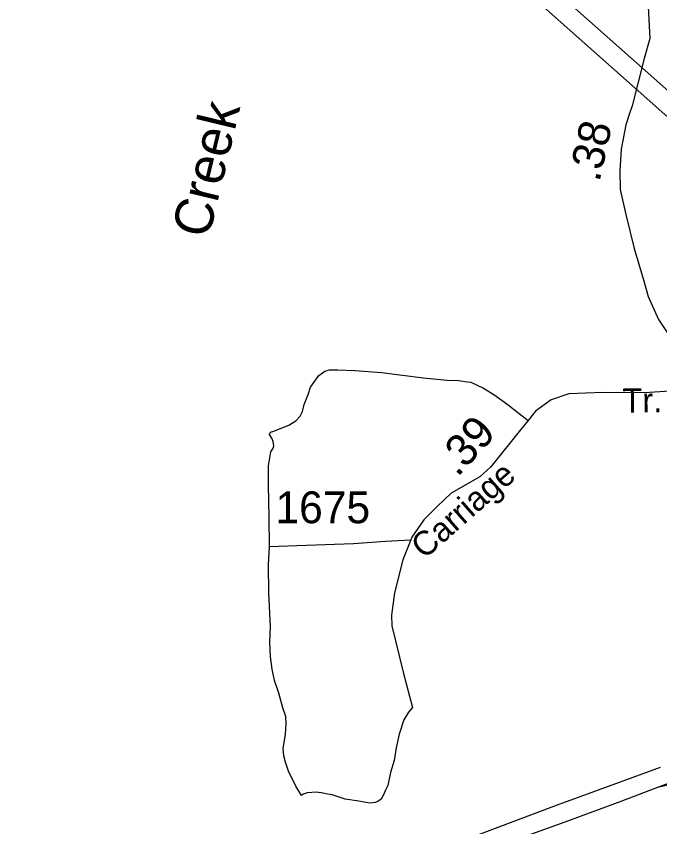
# Model space of a CAD drawing. Extents: x 2220236 to 2384410, y 720751 to 894131.
# Drawn here: x 2322567 to 2325095, y 813234 to 816415 of the extents above; entities that cross this region are included whole.
import ezdxf

# ---------------------------------------------------------------- set-up
doc = ezdxf.new("R2010")
doc.units = 0
doc.layers.add('Default', color=7, linetype='Continuous')

msp = doc.modelspace()

# ---------------------------------------------------------------- linework, layer by layer
at = {"layer": 'Default'}
for points in [[(2319853.3, 820695.9), (2326592.3, 814719.1), (2333025.8, 805564.5)], [(2333024.4, 805702.5), (2331824.6, 807406.8), (2329674.8, 810458.2), (2329041.4, 811359.1), (2328249.6, 812486.1), (2327790.8, 813138.8), (2326970.6, 814303.4), (2326633.7, 814783.6), (2326625.6, 814795.5), (2319961.3, 820697.1)], [(2325040.4, 816593.2), (2325046.2, 816548.1), (2325049.5, 816452.8), (2325056.1, 816328), (2325033.7, 816249.1), (2324986.8, 816063.2), (2324974.9, 816029.1), (2324961, 815989.4), (2324942.8, 815893.5), (2324937.8, 815809.1), (2324939.5, 815734.7), (2324961, 815637.1), (2324994, 815503.2), (2325030.4, 815380.8), (2325049.5, 815315), (2325090.3, 815225), (2325151.9, 815133.5), (2325203.1, 815060.7), (2325259.3, 814986.3), (2325280.8, 814956.5)], [(2323562.3, 814333.7), (2323560.9, 814448.3), (2323557.9, 814576.2), (2323557.9, 814650.6), (2323566.8, 814705.6), (2323575.7, 814720.5), (2323578.7, 814729.4), (2323575.7, 814745.8), (2323571.3, 814759.1), (2323562.3, 814774), (2323565.3, 814782.9), (2323578.7, 814787.4), (2323595, 814793.4), (2323638.2, 814809.7), (2323664.9, 814827.6), (2323682.8, 814845.4), (2323691.7, 814863.3), (2323697.6, 814891.5), (2323714, 814930.2), (2323722.9, 814960), (2323755.6, 815004.6), (2323779.4, 815022.4), (2323797.2, 815026.9), (2323829.9, 815026.9), (2323896.8, 815025.4), (2324002.4, 815016.5), (2324167.4, 814995.7), (2324259.5, 814986.7), (2324304.1, 814985.2), (2324339.8, 814980.8), (2324353.2, 814979.3), (2324402.2, 814955.5), (2324442.4, 814930.2), (2324498.9, 814890), (2324542, 814855.8), (2324577.3, 814828.1)], [(2325280.8, 814956.5), (2325176.7, 814946.6), (2325032.9, 814936.7), (2324870.9, 814938.3), (2324737, 814933.4), (2324667.6, 814910.2), (2324607.3, 814864.8), (2324577.3, 814828.1), (2324547.8, 814792), (2324431.3, 814647.3), (2324388.3, 814607.6), (2324275.9, 814543.1), (2324221.3, 814491.8), (2324168.5, 814438.9), (2324121.2, 814370.1), (2324117, 814360.6), (2324085.8, 814281.8), (2324052.8, 814152.8), (2324041.2, 814065.1), (2324042, 814022.9), (2324088.3, 813836), (2324123, 813702.1)], [(2323562.3, 814333.7), (2323669.4, 814338.2), (2323892.4, 814345.6), (2324017.2, 814354.6), (2324117, 814360.6)], [(2324123, 813702.1), (2324107.9, 813683.7), (2324090.1, 813653.9), (2324070.7, 813597.4), (2324058.8, 813543.9), (2324051.4, 813494.8), (2324036.6, 813447.2), (2324026.1, 813396.6), (2324017.2, 813377.3), (2324009.8, 813359.4), (2324000.9, 813343.1), (2323987.5, 813332.7), (2323977.1, 813329.7), (2323956.3, 813326.7), (2323913.2, 813334.1), (2323859.7, 813343.1), (2323807.6, 813359.4), (2323783.8, 813363.9), (2323766, 813366.9), (2323742.2, 813369.8), (2323728.8, 813368.4), (2323709.5, 813366.9), (2323694.6, 813362.4), (2323687.2, 813356.5), (2323664.9, 813393.6), (2323636.7, 813451.7), (2323624.8, 813487.4), (2323618.8, 813512.6), (2323615.9, 813540.9), (2323624.8, 813597.4), (2323627.8, 813639.1), (2323626.3, 813667.3), (2323614.4, 813701.5), (2323598, 813758.1), (2323581.7, 813808.6), (2323572.8, 813853.3), (2323565.3, 813900.9), (2323563.8, 813958.9), (2323565.3, 814018.4), (2323559.4, 814152.3), (2323557.9, 814262.3), (2323562.3, 814333.7)], [(2325087.8, 813389.2), (2325299.5, 813469.8), (2325376.7, 813499.8), (2326182.4, 813809.5)], [(2325087.8, 813389.2), (2325499.4, 813487.6), (2326229.2, 813521.6), (2326275.3, 813530.5), (2326316.9, 813545.4), (2326343.7, 813563.2)], [(2325096.7, 813467), (2324935.5, 813408.1), (2324688.4, 813317.1), (2324367.9, 813196.7), (2323875.6, 813007.5), (2323625.9, 812915.5), (2323023.3, 812691.9), (2322762.5, 812591.8), (2322489.6, 812495.7)], [(2322503.7, 812430), (2322788.8, 812531.1), (2323060, 812635.1), (2323652.5, 812851.1), (2323900.8, 812943.8), (2324381, 813129.9), (2324723.2, 813253.3), (2324943.6, 813334.3), (2325087.8, 813389.2)]]:
    msp.add_lwpolyline(points, dxfattribs=at)

# ---------------------------------------------------------------- texts
for s, height, rotation, p in [('Creek', 150, 76.4913, (2323322.9, 815539.1)), ('.38', 125, 77.4194, (2324857.5, 815761.4)), ('Tr.', 95, 0.8943, (2324949.5, 814859.1)), ('.39', 125, 47.5535, (2324300.2, 814603.7)), ('Carriage', 95, 41.379, (2324170.3, 814281.6))]:
    msp.add_text(s, height=height, rotation=rotation, dxfattribs=at).set_placement(p)
msp.add_text('1675', height=125, dxfattribs=at).set_placement((2323585.3, 814425.3))

doc.saveas('drawing.dxf')
